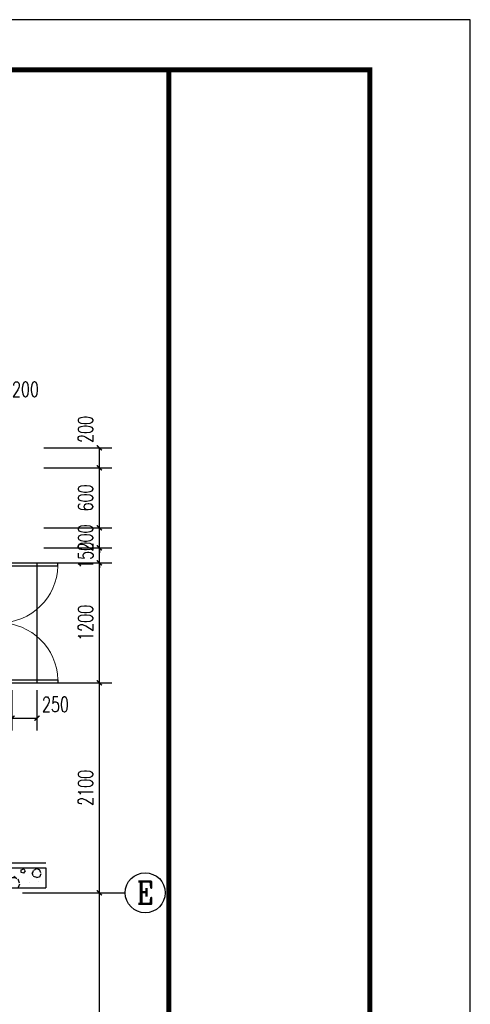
# Model space of a CAD drawing. Extents: x 797781 to 1255204, y 21234 to 1024248.
# Tile 931 of 1056: x 1194201 to 1198709, y 595164 to 605013. Entities that reach past the tile are written whole.
import ezdxf
from ezdxf.enums import TextEntityAlignment as Align

# ---------------------------------------------------------------- set-up
doc = ezdxf.new("R2010")
doc.units = 0
doc.header["$LTSCALE"] = 1000
doc.header["$MEASUREMENT"] = 0
doc.linetypes.add('230303生产综合楼-平面图_t8$0$DOTE', pattern=[2.42, 2, -0.2, 0.02, -0.2])
for name, color, linetype in [('230303生产综合楼-平面图_t8$0$AXIS', 3, 'Continuous'), ('230303生产综合楼-平面图_t8$0$AXIS_TEXT', 7, 'Continuous'), ('230303生产综合楼-平面图_t8$0$DOOR_FIRE', 4, 'Continuous'), ('230303生产综合楼-平面图_t8$0$DOTE', 1, '230303生产综合楼-平面图_t8$0$DOTE'), ('230303生产综合楼-平面图_t8$0$PUB_DIM', 3, 'Continuous'), ('230303生产综合楼-平面图_t8$0$PUB_HATCH', 8, 'Continuous'), ('230303生产综合楼-平面图_t8$0$STAIR', 2, 'Continuous'), ('230303生产综合楼-平面图_t8$0$SURFACE', 6, 'Continuous'), ('230303生产综合楼-平面图_t8$0$WALL', 40, 'Continuous'), ('AXIS_TEXT', 7, 'Continuous'), ('PUB_TITLE', 4, 'Continuous')]:
    doc.layers.add(name, color=color, linetype=linetype)
doc.styles.add('230303生产综合楼-平面图_t8$0$_TCH_AXIS', font='COMPLEX', dxfattribs={"bigfont": 'GBCBIG'})
doc.styles.add('230303生产综合楼-平面图_T8$0$_TCH_DIM_T3', font='SIMPLEX', dxfattribs={"width": 0.705882, "bigfont": 'GBCBIG'})
doc.styles.add('COMPLEX', font='COMPLEX')
doc.dimstyles.new('230303生产综合楼-平面图_T8$0$_TCH_ARCH&&50', dxfattribs={"dimtxt": 148.75, "dimasz": 50, "dimexe": 125, "dimexo": 150, "dimgap": 63.125, "dimtad": 1, "dimdec": 0, "dimzin": 0, "dimdsep": 46, "dimtxsty": '230303生产综合楼-平面图_T8$0$_TCH_DIM_T3', "dimblk": '230303生产综合楼-平面图_t8$0$_ArchTick', "dimcen": 0.09, "dimclrt": 7, "dimazin": 2, "dimtfac": 1, "dimtdec": 0, "dimtix": 1, "dimtmove": 2, "dimatfit": 3, "dimfxl": 1, "dimtolj": 1, "dimtzin": 0, "dimarcsym": 0})

# ---------------------------------------------------------------- blocks, each defined once
blk = doc.blocks.new('230303生产综合楼-平面图_t8$0$_ArchTick')
at = {"color": 0, "linetype": 'ByBlock', "const_width": 0.3}
blk.add_lwpolyline([(-0.5, -0.5), (0.5, 0.5)], dxfattribs=at)
blk = doc.blocks.new('*D3311')
at = {"layer": '230303生产综合楼-平面图_t8$0$PUB_DIM', "color": 0, "lineweight": -2, "transparency": 16777216}
for p, q in [((1194123.6, 598306), (1194123.6, 597901.6)), ((1194373.6, 598306), (1194373.6, 597901.6)), ((1194123.6, 598026.6), (1194373.6, 598026.6))]:
    blk.add_line(p, q, dxfattribs=at)
at = {"layer": 'Defpoints', "color": 0, "transparency": 16777216}
for p in [(1194123.6, 598456), (1194373.6, 598456), (1194373.6, 598026.6)]:
    blk.add_point(p, dxfattribs=at)
at = {"layer": '230303生产综合楼-平面图_t8$0$PUB_DIM', "color": 0, "lineweight": -2, "transparency": 16777216, "xscale": 50, "yscale": 50, "zscale": 50, "rotation": 180}
blk.add_blockref('230303生产综合楼-平面图_t8$0$_ArchTick', (1194123.6, 598026.6), dxfattribs=at)
at = {"layer": '230303生产综合楼-平面图_t8$0$PUB_DIM', "color": 0, "lineweight": -2, "transparency": 16777216, "xscale": 50, "yscale": 50, "zscale": 50}
blk.add_blockref('230303生产综合楼-平面图_t8$0$_ArchTick', (1194373.6, 598026.6), dxfattribs=at)
at = {"layer": '230303生产综合楼-平面图_t8$0$PUB_DIM', "color": 7, "transparency": 16777216, "insert": (1194558.6, 598164.1), "char_height": 148.75, "attachment_point": 5, "style": '230303生产综合楼-平面图_T8$0$_TCH_DIM_T3'}
blk.add_mtext('\\A1;250', dxfattribs=at)
blk = doc.blocks.new('*D3350')
at = {"layer": '230303生产综合楼-平面图_t8$0$PUB_DIM', "color": 0, "lineweight": -2, "transparency": 16777216}
for p, q in [((1194441.1, 600730), (1195122.7, 600730)), ((1194997.7, 600530), (1194997.7, 600730)), ((1194441.1, 600530), (1195122.7, 600530))]:
    blk.add_line(p, q, dxfattribs=at)
at = {"layer": 'Defpoints', "color": 0, "transparency": 16777216}
for p in [(1194291.1, 600730), (1194997.7, 600730), (1194291.1, 600530)]:
    blk.add_point(p, dxfattribs=at)
at = {"layer": '230303生产综合楼-平面图_t8$0$PUB_DIM', "color": 0, "lineweight": -2, "transparency": 16777216, "xscale": 50, "yscale": 50, "zscale": 50}
for p, rotation in [((1194997.7, 600730), 90), ((1194997.7, 600530), 270)]:
    blk.add_blockref('230303生产综合楼-平面图_t8$0$_ArchTick', p, dxfattribs=dict(at, rotation=rotation))
at = {"layer": '230303生产综合楼-平面图_t8$0$PUB_DIM', "color": 7, "transparency": 16777216, "insert": (1194860.2, 600915), "char_height": 148.75, "attachment_point": 5, "rotation": 90, "style": '230303生产综合楼-平面图_T8$0$_TCH_DIM_T3'}
blk.add_mtext('\\A1;200', dxfattribs=at)
blk = doc.blocks.new('*D3351')
at = {"layer": '230303生产综合楼-平面图_t8$0$PUB_DIM', "color": 0, "lineweight": -2, "transparency": 16777216}
for p, q in [((1194441.1, 600530), (1195122.7, 600530)), ((1194997.7, 599930), (1194997.7, 600530)), ((1194441.1, 599930), (1195122.7, 599930))]:
    blk.add_line(p, q, dxfattribs=at)
at = {"layer": 'Defpoints', "color": 0, "transparency": 16777216}
for p in [(1194291.1, 600530), (1194997.7, 600530), (1194291.1, 599930)]:
    blk.add_point(p, dxfattribs=at)
at = {"layer": '230303生产综合楼-平面图_t8$0$PUB_DIM', "color": 0, "lineweight": -2, "transparency": 16777216, "xscale": 50, "yscale": 50, "zscale": 50}
for p, rotation in [((1194997.7, 600530), 90), ((1194997.7, 599930), 270)]:
    blk.add_blockref('230303生产综合楼-平面图_t8$0$_ArchTick', p, dxfattribs=dict(at, rotation=rotation))
at = {"layer": '230303生产综合楼-平面图_t8$0$PUB_DIM', "color": 7, "transparency": 16777216, "insert": (1194860.2, 600230), "char_height": 148.75, "attachment_point": 5, "rotation": 90, "style": '230303生产综合楼-平面图_T8$0$_TCH_DIM_T3'}
blk.add_mtext('\\A1;600', dxfattribs=at)
blk = doc.blocks.new('*D3352')
at = {"layer": '230303生产综合楼-平面图_t8$0$PUB_DIM', "color": 0, "lineweight": -2, "transparency": 16777216}
for p, q in [((1194441.1, 599930), (1195122.7, 599930)), ((1194997.7, 599930), (1194997.7, 599980)), ((1194997.7, 599730), (1194997.7, 599930)), ((1194441.1, 599730), (1195122.7, 599730)), ((1194997.7, 599730), (1194997.7, 599680))]:
    blk.add_line(p, q, dxfattribs=at)
at = {"layer": 'Defpoints', "color": 0, "transparency": 16777216}
for p in [(1194291.1, 599930), (1194997.7, 599930), (1194291.1, 599730)]:
    blk.add_point(p, dxfattribs=at)
at = {"layer": '230303生产综合楼-平面图_t8$0$PUB_DIM', "color": 0, "lineweight": -2, "transparency": 16777216, "xscale": 50, "yscale": 50, "zscale": 50}
for p, rotation in [((1194997.7, 599930), 270), ((1194997.7, 599730), 90)]:
    blk.add_blockref('230303生产综合楼-平面图_t8$0$_ArchTick', p, dxfattribs=dict(at, rotation=rotation))
at = {"layer": '230303生产综合楼-平面图_t8$0$PUB_DIM', "color": 7, "transparency": 16777216, "insert": (1194860.2, 599830), "char_height": 148.75, "attachment_point": 5, "rotation": 90, "style": '230303生产综合楼-平面图_T8$0$_TCH_DIM_T3'}
blk.add_mtext('\\A1;200', dxfattribs=at)
blk = doc.blocks.new('*D3353')
at = {"layer": '230303生产综合楼-平面图_t8$0$PUB_DIM', "color": 0, "lineweight": -2, "transparency": 16777216}
for p, q in [((1194441.1, 599730), (1195122.7, 599730)), ((1194997.7, 599730), (1194997.7, 599780)), ((1194997.7, 599580), (1194997.7, 599730)), ((1194441.1, 599580), (1195122.7, 599580)), ((1194997.7, 599580), (1194997.7, 599530))]:
    blk.add_line(p, q, dxfattribs=at)
at = {"layer": 'Defpoints', "color": 0, "transparency": 16777216}
for p in [(1194291.1, 599730), (1194997.7, 599730), (1194291.1, 599580)]:
    blk.add_point(p, dxfattribs=at)
at = {"layer": '230303生产综合楼-平面图_t8$0$PUB_DIM', "color": 0, "lineweight": -2, "transparency": 16777216, "xscale": 50, "yscale": 50, "zscale": 50}
for p, rotation in [((1194997.7, 599730), 270), ((1194997.7, 599580), 90)]:
    blk.add_blockref('230303生产综合楼-平面图_t8$0$_ArchTick', p, dxfattribs=dict(at, rotation=rotation))
at = {"layer": '230303生产综合楼-平面图_t8$0$PUB_DIM', "color": 7, "transparency": 16777216, "insert": (1194860.2, 599655), "char_height": 148.75, "attachment_point": 5, "rotation": 90, "style": '230303生产综合楼-平面图_T8$0$_TCH_DIM_T3'}
blk.add_mtext('\\A1;150', dxfattribs=at)
blk = doc.blocks.new('*D3354')
at = {"layer": '230303生产综合楼-平面图_t8$0$PUB_DIM', "color": 0, "lineweight": -2, "transparency": 16777216}
for p, q in [((1194441.1, 599580), (1195122.7, 599580)), ((1194997.7, 598380), (1194997.7, 599580)), ((1194441.1, 598380), (1195122.7, 598380))]:
    blk.add_line(p, q, dxfattribs=at)
at = {"layer": 'Defpoints', "color": 0, "transparency": 16777216}
for p in [(1194291.1, 599580), (1194997.7, 599580), (1194291.1, 598380)]:
    blk.add_point(p, dxfattribs=at)
at = {"layer": '230303生产综合楼-平面图_t8$0$PUB_DIM', "color": 0, "lineweight": -2, "transparency": 16777216, "xscale": 50, "yscale": 50, "zscale": 50}
for p, rotation in [((1194997.7, 599580), 90), ((1194997.7, 598380), 270)]:
    blk.add_blockref('230303生产综合楼-平面图_t8$0$_ArchTick', p, dxfattribs=dict(at, rotation=rotation))
at = {"layer": '230303生产综合楼-平面图_t8$0$PUB_DIM', "color": 7, "transparency": 16777216, "insert": (1194860.2, 598980), "char_height": 148.75, "attachment_point": 5, "rotation": 90, "style": '230303生产综合楼-平面图_T8$0$_TCH_DIM_T3'}
blk.add_mtext('\\A1;1200', dxfattribs=at)
blk = doc.blocks.new('*D3355')
at = {"layer": '230303生产综合楼-平面图_t8$0$PUB_DIM', "color": 0, "lineweight": -2, "transparency": 16777216}
for p, q in [((1194441.1, 598380), (1195122.7, 598380)), ((1194997.7, 596280), (1194997.7, 598380)), ((1194441.1, 596280), (1195122.7, 596280))]:
    blk.add_line(p, q, dxfattribs=at)
at = {"layer": 'Defpoints', "color": 0, "transparency": 16777216}
for p in [(1194291.1, 598380), (1194997.7, 598380), (1194291.1, 596280)]:
    blk.add_point(p, dxfattribs=at)
at = {"layer": '230303生产综合楼-平面图_t8$0$PUB_DIM', "color": 0, "lineweight": -2, "transparency": 16777216, "xscale": 50, "yscale": 50, "zscale": 50}
for p, rotation in [((1194997.7, 598380), 90), ((1194997.7, 596280), 270)]:
    blk.add_blockref('230303生产综合楼-平面图_t8$0$_ArchTick', p, dxfattribs=dict(at, rotation=rotation))
at = {"layer": '230303生产综合楼-平面图_t8$0$PUB_DIM', "color": 7, "transparency": 16777216, "insert": (1194860.2, 597330), "char_height": 148.75, "attachment_point": 5, "rotation": 90, "style": '230303生产综合楼-平面图_T8$0$_TCH_DIM_T3'}
blk.add_mtext('\\A1;2100', dxfattribs=at)
blk = doc.blocks.new('*D3356')
at = {"layer": '230303生产综合楼-平面图_t8$0$PUB_DIM', "color": 0, "lineweight": -2, "transparency": 16777216}
for p, q in [((1194441.1, 596280), (1195122.7, 596280)), ((1194997.7, 592030), (1194997.7, 596280)), ((1194441.1, 592030), (1195122.7, 592030))]:
    blk.add_line(p, q, dxfattribs=at)
at = {"layer": 'Defpoints', "color": 0, "transparency": 16777216}
for p in [(1194291.1, 596280), (1194997.7, 596280), (1194291.1, 592030)]:
    blk.add_point(p, dxfattribs=at)
at = {"layer": '230303生产综合楼-平面图_t8$0$PUB_DIM', "color": 0, "lineweight": -2, "transparency": 16777216, "xscale": 50, "yscale": 50, "zscale": 50}
for p, rotation in [((1194997.7, 596280), 90), ((1194997.7, 592030), 270)]:
    blk.add_blockref('230303生产综合楼-平面图_t8$0$_ArchTick', p, dxfattribs=dict(at, rotation=rotation))
at = {"layer": '230303生产综合楼-平面图_t8$0$PUB_DIM', "color": 7, "transparency": 16777216, "insert": (1194860.2, 594155), "char_height": 148.75, "attachment_point": 5, "rotation": 90, "style": '230303生产综合楼-平面图_T8$0$_TCH_DIM_T3'}
blk.add_mtext('\\A1;4250', dxfattribs=at)
blk = doc.blocks.new('*D3365')
at = {"layer": '230303生产综合楼-平面图_t8$0$PUB_DIM', "color": 0, "lineweight": -2, "transparency": 16777216}
for p, q in [((1193873.6, 600880), (1193873.6, 601303.1)), ((1194073.6, 600880), (1194073.6, 601303.1)), ((1193873.6, 601178.1), (1194073.6, 601178.1))]:
    blk.add_line(p, q, dxfattribs=at)
at = {"layer": 'Defpoints', "color": 0, "transparency": 16777216}
for p in [(1194073.6, 601178.1), (1193873.6, 600730), (1194073.6, 600730)]:
    blk.add_point(p, dxfattribs=at)
at = {"layer": '230303生产综合楼-平面图_t8$0$PUB_DIM', "color": 0, "lineweight": -2, "transparency": 16777216, "xscale": 50, "yscale": 50, "zscale": 50, "rotation": 180}
blk.add_blockref('230303生产综合楼-平面图_t8$0$_ArchTick', (1193873.6, 601178.1), dxfattribs=at)
at = {"layer": '230303生产综合楼-平面图_t8$0$PUB_DIM', "color": 0, "lineweight": -2, "transparency": 16777216, "xscale": 50, "yscale": 50, "zscale": 50}
blk.add_blockref('230303生产综合楼-平面图_t8$0$_ArchTick', (1194073.6, 601178.1), dxfattribs=at)
at = {"layer": '230303生产综合楼-平面图_t8$0$PUB_DIM', "color": 7, "transparency": 16777216, "insert": (1194258.6, 601315.6), "char_height": 148.75, "attachment_point": 5, "style": '230303生产综合楼-平面图_T8$0$_TCH_DIM_T3'}
blk.add_mtext('\\A1;200', dxfattribs=at)
blk = doc.blocks.new('_AXISO')
blk.add_circle((0, 0), 0.5)
at = {"layer": 'AXIS_TEXT', "style": 'COMPLEX', "width": 1.041667}
blk.add_attdef('A', text='', height=0.56, dxfattribs=at).set_placement((-0.25, -0.28), (0.25, -0.28), align=Align.FIT)
blk = doc.blocks.new('230303生产综合楼-平面图_t8$0$$DorLib2D$00000002')
for p, q in [((-0.5, 0), (-0.5, 0.4875)), ((-0.475, 0.4875), (-0.5, 0.4875)), ((-0.475, 0), (-0.475, 0.4875)), ((0.475, 0), (0.475, 0.4875)), ((0.475, 0.4875), (0.5, 0.4875)), ((0.5, 0), (0.5, 0.4875)), ((-0.5, 0), (-0.475, 0)), ((0.5, 0), (0.475, 0))]:
    blk.add_line(p, q)
at = {"lineweight": 13}
for centre, start, end in [((-0.4875, 0), 0, 88.53072), ((0.4875, 0), 91.46928, 180)]:
    blk.add_arc(centre, 0.4875, start, end, dxfattribs=at)

msp = doc.modelspace()

# ---------------------------------------------------------------- hatches: boundary and pattern name
at = {"layer": '230303生产综合楼-平面图_t8$0$PUB_HATCH'}
h = msp.add_hatch(dxfattribs=at)
h.set_pattern_fill('加气混凝土', color=256, scale=50, style=0)
h.set_pattern_definition([(0, (177, -183), (300, 600), [0, -600]), (0, (-174, -264), (300, 600), [0, -600]), (0, (21, -270), (300, 600), [0, -600]), (0, (234, -93), (300, 600), [0, -600]), (0, (-15, -300), (300, 600), [0, -600]), (0, (294, 285), (300, 600), [0, -600]), (0, (111, 237), (300, 600), [0, -600]), (0, (207, 162), (300, 600), [0, -600]), (0, (-282, 150), (300, 600), [0, -600]), (0, (12, 123), (300, 600), [0, -600]), (0, (-102, -30), (300, 600), [0, -600]), (0, (-96, -255), (300, 600), [0, -600]), (0, (129, -279), (300, 600), [0, -600]), (0, (294, -15), (300, 600), [0, -600]), (0, (-267, -108), (300, 600), [0, -600]), (0, (-216, -6), (300, 600), [0, -600]), (0, (18, -48), (300, 600), [0, -600]), (0, (-66, -135), (300, 600), [0, -600]), (0, (-114, 63), (300, 600), [0, -600]), (0, (-39, 288), (300, 600), [0, -600]), (0, (-243, -234), (300, 600), [0, -600]), (0, (87, 165), (300, 600), [0, -600]), (0, (-192, 174), (300, 600), [0, -600]), (0, (-240, 252), (300, 600), [0, -600]), (130.601294, (257.143, 97.143), (-1499.9999834, 1800.0000079), [26.34155, -11037.111]), (18.434949, (214.29, 108.57), (1499.9999945, 599.9999956), [27.10524, -3767.6279]), (90, (214.3, 82.86), (300, 600), [25.71428, -1174.28565]), (161.565051, (240, 74.29), (-1500.0000076, 599.999955), [27.10524, -3767.6279]), (53.130102, (240, 74.29), (300.000001, 600), [28.57143, -2971.4285]), (135, (262.86, -231.43), (-300.000036, 599.99996), [24.24366, -1672.8126]), (45, (228.57, -231.43), (299.999998, 599.999998), [24.24366, -1672.8126]), (135, (245.71, -248.57), (-300.000036, 599.99996), [24.24366, -1672.8126]), (45, (245.71, -248.57), (299.999998, 599.999998), [24.24366, -1672.8126]), (116.56505, (-25.7, 171.43), (-5e-05, 1199.99997), [31.94383, -638.8765]), (180, (-40, 200), (-300, 600), [34.28572, -565.71425]), (63.43495, (-88.57, 171.43), (3e-06, 1200), [31.94383, -638.8765]), (116.56505, (-74.3, 142.86), (-5e-05, 1199.99997), [31.94383, -638.8765]), (0, (-74.3, 142.86), (300, 600), [34.28572, -565.71425]), (63.43495, (-40, 142.86), (3e-06, 1200), [31.94383, -638.8765]), (107.102728, (200, -31.429), (-899.9999656, 3000.00000484), [38.86135, -16282.9025]), (143.972626, (188.57, 5.714), (-5699.9999277, 4199.9999952), [38.86135, -8122.02]), (180, (157.14, 28.6), (-300, 600), [37.14286, -562.8571]), (36.0273733, (88.57, 5.714), (5699.9999579, 4199.9999547), [38.86135, -8122.02]), (71.565051, (77.14, -28.57), (900.0000046, 2999.999995), [36.14032, -3758.5928]), (107.102728, (88.571, -65.714), (-899.9999656, 3000.00000484), [38.86135, -16282.9025]), (143.972626, (120, -88.57), (-5699.9999277, 4199.9999952), [38.86135, -8122.02]), (0, (120, -88.6), (300, 600), [37.14286, -562.8571]), (36.0273733, (157.143, -88.57), (5699.9999579, 4199.9999547), [38.86135, -8122.02]), (71.565051, (188.57, -65.71), (900.0000046, 2999.999995), [36.14032, -3758.5928]), (150.255118, (205.714, 248.57), (-900.000002, 599.9999926), [23.03502, -4814.3196]), (90, (185.7, 237.14), (300, 600), [22.85714, -1177.14275]), (29.744881, (185.714, 237.14), (900.0000005, 599.999997), [23.03502, -4814.3196]), (116.56505, (65.7, -177.14), (-5e-05, 1199.99997), [31.94383, -638.8765]), (168.690067, (51.43, -148.57), (-2700.000002, 599.999985), [29.13725, -6089.6855]), (41.185925, (0, -162.857), (7499.99995456, 6599.9999423), [30.37184, -12725.802]), (90, (0, -191.43), (300, 600), [28.57143, -1171.4285]), (138.814074, (22.857, -211.429), (-7499.9998667, 6600.00004204), [30.37184, -12725.802]), (16.6992442, (22.857, -211.429), (9899.9999255, 2999.9999686), [29.82945, -12498.5375]), (60.945396, (51.43, -202.857), (299.9999992, 599.9999947), [29.41609, -12325.3395]), (109.983106, (-185.714, 74.286), (-1500.00000565, 4199.9999889), [33.442, -14012.1975]), (155.556045, (-197.143, 105.714), (-3900.00001487, 1799.9999626), [34.52299, -14465.1315]), (24.4439547, (-260, 105.714), (3900.00000195, 1799.99999134), [34.52299, -14465.1315]), (70.0168934, (-271.429, 74.286), (1500.0000045, 4199.9999896), [33.442, -14012.1975]), (109.983106, (-260, 42.857), (-1500.00000565, 4199.9999889), [33.442, -14012.1975]), (160.016893, (-228.57, 31.43), (-1500.0000009, 599.9999727), [33.442, -6989.3775]), (19.9831065, (-228.57, 31.43), (1499.9999918, 599.999999), [33.442, -6989.3775]), (70.0168934, (-197.143, 42.857), (1500.0000045, 4199.9999896), [33.442, -14012.1975]), (122.005383, (37.14, 20), (-300.0000403, 599.9999694), [26.95423, -5633.434]), (18.434949, (-2.86, 34.29), (1499.9999945, 599.9999956), [27.10524, -3767.6279]), (90, (-2.86, 8.57), (300, 600), [25.71428, -1174.28565]), (161.565051, (22.86, 0), (-1500.0000076, 599.999955), [27.10524, -3767.6279]), (54.4623222, (22.857, 0), (2099.999997, 2999.9999955), [24.57807, -10298.2115]), (116.56505, (-137.14, -125.7), (-5e-05, 1199.99997), [31.94383, -638.8765]), (180, (-151.4, -97.14), (-300, 600), [31.42857, -568.5714]), (59.0362434, (-200, -125.714), (300.000001, 599.999997), [33.31973, -6963.822]), (120.963756, (-182.857, -154.286), (-300.000041, 599.9999724), [33.31973, -6963.822]), (0, (-182.86, -154.3), (300, 600), [31.42857, -568.5714]), (63.43495, (-151.43, -154.3), (3e-06, 1200), [31.94383, -638.8765])])
h.paths.add_polyline_path([(1193973.6, 596430), (1194073.6, 596330), (1194463.5, 596330), (1194463.5, 596530), (1194073.6, 596530)])

# ---------------------------------------------------------------- linework, layer by layer
at = {"layer": '230303生产综合楼-平面图_t8$0$AXIS'}
msp.add_line((1194227.8, 596280), (1195256.6, 596280), dxfattribs=at)
at = {"layer": '230303生产综合楼-平面图_t8$0$DOTE'}
msp.add_line((1187215.1, 596280), (1194463.5, 596280), dxfattribs=at)
at = {"layer": '230303生产综合楼-平面图_t8$0$STAIR'}
msp.add_line((1194373.6, 599580), (1194373.6, 598380), dxfattribs=at)
at = {"layer": '230303生产综合楼-平面图_t8$0$SURFACE'}
msp.add_line((1194123.6, 596580), (1194463.5, 596580), dxfattribs=at)
at = {"layer": '230303生产综合楼-平面图_t8$0$WALL'}
for p, q in [((1194073.6, 596530), (1194463.5, 596530)), ((1194463.5, 596530), (1194463.5, 596330)), ((1194073.6, 596330), (1194463.5, 596330))]:
    msp.add_line(p, q, dxfattribs=at)
at = {"layer": 'PUB_TITLE'}
msp.add_lwpolyline([(1146159.4, 575313.1), (1198709.4, 575313.1), (1198709.4, 605013.1), (1146159.4, 605013.1)], close=True, dxfattribs=at)
at = {"layer": 'PUB_TITLE', "const_width": 50}
msp.add_lwpolyline([(1146904.2, 575813.1), (1197704.2, 575813.1), (1197704.2, 604513.1), (1146904.2, 604513.1)], close=True, dxfattribs=at)
msp.add_lwpolyline([(1195691.8, 575813.1), (1195691.8, 604513.1)], dxfattribs=at)

# ---------------------------------------------------------------- block references
at = {"layer": '230303生产综合楼-平面图_t8$0$AXIS'}
ref = msp.add_blockref('_AXISO', (1195456.6, 596280), dxfattribs=dict(at, xscale=400, yscale=400, zscale=400))
ref.add_attrib('A', 'E', dxfattribs={"layer": '230303生产综合楼-平面图_t8$0$AXIS_TEXT', "ltscale": 2, "height": 222.7, "style": '230303生产综合楼-平面图_t8$0$_TCH_AXIS'}).set_placement((1195371.8, 596168.6), (1195541.5, 596168.6), align=Align.FIT)
at = {"layer": '230303生产综合楼-平面图_t8$0$DOOR_FIRE', "xscale": 1200, "yscale": 1200, "zscale": 250, "rotation": 270.0000000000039}
msp.add_blockref('230303生产综合楼-平面图_t8$0$$DorLib2D$00000002', (1193998.6, 598980), dxfattribs=at)

# ---------------------------------------------------------------- dimensions: what is measured, and where the dimension line sits
at = {"layer": '230303生产综合楼-平面图_t8$0$PUB_DIM'}
for base, p1, p2, angle, picture, middle in [((1194073.6, 601178.1), (1193873.6, 600730), (1194073.6, 600730), 0, '*D3365', (1194258.6, 601315.6)), ((1194997.7, 600730), (1194291.1, 600530), (1194291.1, 600730), 90, '*D3350', (1194860.2, 600915)), ((1194373.6, 598026.6), (1194123.6, 598456), (1194373.6, 598456), 0, '*D3311', (1194558.6, 598164.1))]:
    dim = msp.add_linear_dim(base=base, p1=p1, p2=p2, angle=angle, dimstyle='230303生产综合楼-平面图_T8$0$_TCH_ARCH&&50', dxfattribs=at)
    dim.commit()
    dim.dimension.update_dxf_attribs({"geometry": picture, "text_midpoint": middle, "dimtype": 161})
for p1, p2, picture, middle in [((1194291.1, 599930), (1194291.1, 600530), '*D3351', (1194860.2, 600230)), ((1194291.1, 599730), (1194291.1, 599930), '*D3352', (1194860.2, 599830)), ((1194291.1, 599580), (1194291.1, 599730), '*D3353', (1194860.2, 599655)), ((1194291.1, 598380), (1194291.1, 599580), '*D3354', (1194860.2, 598980)), ((1194291.1, 596280), (1194291.1, 598380), '*D3355', (1194860.2, 597330)), ((1194291.1, 592030), (1194291.1, 596280), '*D3356', (1194860.2, 594155))]:
    dim = msp.add_aligned_dim(p1=p1, p2=p2, distance=-706.6, dimstyle='230303生产综合楼-平面图_T8$0$_TCH_ARCH&&50', dxfattribs=at)
    dim.commit()
    dim.dimension.update_dxf_attribs({"geometry": picture, "text_midpoint": middle})

doc.saveas('drawing.dxf')
